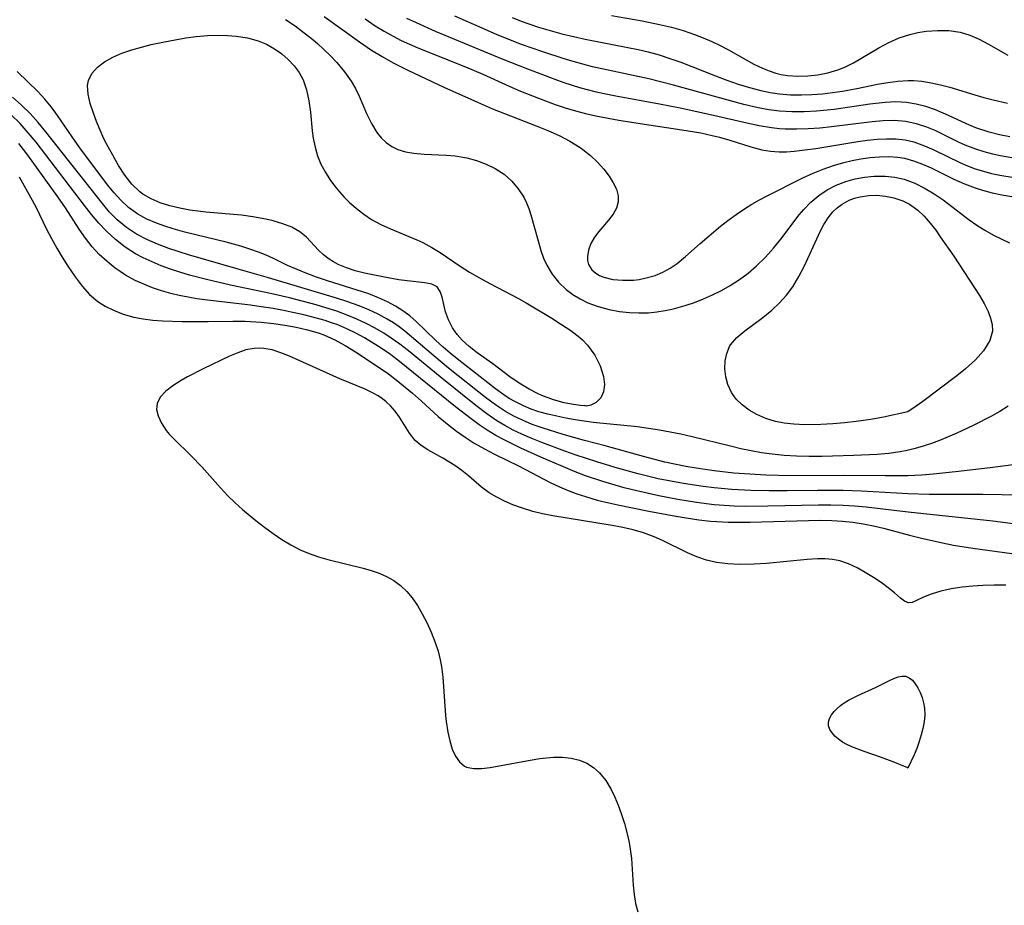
# Model space of a CAD drawing. Header units: inches. Extents: x 1073367 to 1082519, y 1569854 to 1574957.
# Tile 429 of 565: x 1078431 to 1078583, y 1573565 to 1573702. Entities that reach past the tile are written whole.
import ezdxf

# ---------------------------------------------------------------- set-up
doc = ezdxf.new("R2010")
doc.units = ezdxf.units.IN
doc.header["$MEASUREMENT"] = 0
doc.layers.add('CGG_CurvaNivelLidar_v1', color=7, linetype='Continuous', lineweight=30, true_color=0x008008)

msp = doc.modelspace()

# ---------------------------------------------------------------- linework, layer by layer
at = {"layer": 'CGG_CurvaNivelLidar_v1'}
for points in [[(1078478.1493, 1573702.6475, 69.5), (1078483.649, 1573698.7093, 69.5), (1078485.5038, 1573697.4625, 69.5), (1078487.1434, 1573696.4422, 69.5), (1078488.8193, 1573695.4915, 69.5), (1078491.1236, 1573694.3383, 69.5), (1078496.6785, 1573691.7281, 69.5), (1078501.8964, 1573689.374, 69.5), (1078504.2302, 1573688.3856, 69.5), (1078510.9589, 1573685.7443, 69.5), (1078512.7644, 1573685.0007, 69.5), (1078514.5228, 1573684.2154, 69.5), (1078516.2055, 1573683.3571, 69.5), (1078517.7754, 1573682.3888, 69.5), (1078518.1974, 1573682.0863, 69.5), (1078519.3822, 1573681.1291, 69.5), (1078520.4641, 1573680.1041, 69.5), (1078521.4343, 1573679.0339, 69.5), (1078522.2755, 1573677.9384, 69.5), (1078522.9119, 1573676.9249, 69.5), (1078523.3864, 1573675.9169, 69.5), (1078523.6594, 1573674.9256, 69.5), (1078523.6817, 1573673.9631, 69.5), (1078523.3995, 1573672.9936, 69.5), (1078522.8719, 1573672.0569, 69.5), (1078522.1845, 1573671.1413, 69.5), (1078520.6816, 1573669.3807, 69.5), (1078520.011, 1573668.4951, 69.5), (1078519.4496, 1573667.5231, 69.5), (1078519.0645, 1573666.5236, 69.5), (1078518.8939, 1573665.535, 69.5), (1078518.9215, 1573664.9015, 69.5), (1078519.0741, 1573664.3065, 69.5), (1078519.5918, 1573663.4653, 69.5), (1078520.2138, 1573662.9227, 69.5), (1078520.7938, 1573662.5893, 69.5), (1078521.449, 1573662.3225, 69.5), (1078522.849, 1573661.9843, 69.5), (1078524.3942, 1573661.8417, 69.5), (1078526.0202, 1573661.882, 69.5), (1078526.9141, 1573661.9815, 69.5), (1078527.8076, 1573662.1423, 69.5), (1078529.3777, 1573662.5946, 69.5), (1078530.5749, 1573663.0935, 69.5), (1078531.7203, 1573663.7077, 69.5), (1078532.7981, 1573664.4321, 69.5), (1078534.0863, 1573665.5109, 69.5), (1078536.3418, 1573667.5503, 69.5), (1078539.5226, 1573670.2055, 69.5), (1078540.6449, 1573671.0924, 69.5), (1078541.9077, 1573672.0193, 69.5), (1078543.2104, 1573672.8954, 69.5), (1078544.3545, 1573673.6012, 69.5), (1078545.5196, 1573674.2673, 69.5), (1078546.7006, 1573674.8955, 69.5), (1078552.246, 1573677.6793, 69.5), (1078553.8475, 1573678.4094, 69.5), (1078555.4028, 1573679.0345, 69.5), (1078556.9805, 1573679.5844, 69.5), (1078558.5758, 1573680.0493, 69.5), (1078559.8835, 1573680.3577, 69.5), (1078561.1941, 1573680.608, 69.5), (1078562.6554, 1573680.8223, 69.5), (1078564.1077, 1573680.9555, 69.5), (1078565.5457, 1573680.9874, 69.5), (1078566.9633, 1573680.892, 69.5), (1078568.003, 1573680.7201, 69.5), (1078569.3941, 1573680.3378, 69.5), (1078570.7612, 1573679.8222, 69.5), (1078572.1158, 1573679.2175, 69.5), (1078575.6357, 1573677.5079, 69.5), (1078577.2492, 1573676.7804, 69.5), (1078578.9019, 1573676.1413, 69.5), (1078580.0434, 1573675.7811, 69.5), (1078581.5413, 1573675.3944, 69.5), (1078583.0658, 1573675.0777, 69.5), (1078584.6107, 1573674.816, 69.5)], [(1078490.9142, 1573702.4101, 70.5), (1078492.3793, 1573701.7038, 70.5), (1078495.361, 1573700.3835, 70.5), (1078505.8048, 1573696.0542, 70.5), (1078509.6097, 1573694.5366, 70.5), (1078513.8512, 1573692.9368, 70.5), (1078515.2694, 1573692.4399, 70.5), (1078517.662, 1573691.6862, 70.5), (1078520.0526, 1573691.0674, 70.5), (1078521.482, 1573690.7528, 70.5), (1078523.3076, 1573690.3898, 70.5), (1078530.0524, 1573689.1509, 70.5), (1078533.2376, 1573688.5164, 70.5), (1078538.4028, 1573687.398, 70.5), (1078543.5559, 1573686.1737, 70.5), (1078545.4628, 1573685.7825, 70.5), (1078547.3749, 1573685.4757, 70.5), (1078548.627, 1573685.3401, 70.5), (1078549.4855, 1573685.2837, 70.5), (1078551.2764, 1573685.2512, 70.5), (1078553.0717, 1573685.3106, 70.5), (1078554.8676, 1573685.439, 70.5), (1078556.66, 1573685.618, 70.5), (1078562.9681, 1573686.4111, 70.5), (1078564.6609, 1573686.5517, 70.5), (1078566.4455, 1573686.5908, 70.5), (1078568.1953, 1573686.4538, 70.5), (1078569.7971, 1573686.1179, 70.5), (1078571.3603, 1573685.6038, 70.5), (1078572.6808, 1573685.0461, 70.5), (1078576.304, 1573683.2821, 70.5), (1078577.3299, 1573682.8126, 70.5), (1078578.989, 1573682.1529, 70.5), (1078580.2663, 1573681.7463, 70.5), (1078581.5724, 1573681.4069, 70.5), (1078582.858, 1573681.1311, 70.5), (1078585.4785, 1573680.6986, 70.5)], [(1078584.2587, 1573684.0332, 71), (1078582.6651, 1573684.3596, 71), (1078581.1007, 1573684.7562, 71), (1078579.0288, 1573685.435, 71), (1078577.5959, 1573686.029, 71), (1078574.7971, 1573687.3315, 71), (1078572.7722, 1573688.1965, 71), (1078571.2999, 1573688.7069, 71), (1078569.8039, 1573689.1013, 71), (1078568.2844, 1573689.3487, 71), (1078566.6486, 1573689.4261, 71), (1078564.9906, 1573689.3515, 71), (1078562.633, 1573689.0825, 71), (1078557.0831, 1573688.2855, 71), (1078554.3781, 1573688.0158, 71), (1078552.434, 1573687.9068, 71), (1078550.5296, 1573687.8937, 71), (1078548.6337, 1573688.0025, 71), (1078546.9882, 1573688.2155, 71), (1078545.3508, 1573688.5197, 71), (1078543.1164, 1573689.0403, 71), (1078532.2237, 1573692.0228, 71), (1078528.4026, 1573693.001, 71), (1078519.7093, 1573694.8792, 71), (1078516.6751, 1573695.6729, 71), (1078515.1644, 1573696.1281, 71), (1078512.1622, 1573697.1111, 71), (1078508.541, 1573698.3919, 71), (1078504.8412, 1573699.8634, 71), (1078501.3093, 1573701.3933, 71), (1078498.4026, 1573702.7023, 71)], [(1078507.2817, 1573702.4895, 71.5), (1078508.6692, 1573701.9313, 71.5), (1078510.0033, 1573701.4479, 71.5), (1078511.3535, 1573701.0045, 71.5), (1078513.1502, 1573700.4728, 71.5), (1078514.9623, 1573699.9845, 71.5), (1078516.7531, 1573699.5366, 71.5), (1078518.5538, 1573699.1276, 71.5), (1078525.1764, 1573697.8709, 71.5), (1078526.7514, 1573697.5448, 71.5), (1078528.3151, 1573697.1763, 71.5), (1078530.0047, 1573696.7097, 71.5), (1078531.6746, 1573696.1757, 71.5), (1078533.3422, 1573695.5735, 71.5), (1078538.7218, 1573693.4503, 71.5), (1078540.4638, 1573692.8018, 71.5), (1078542.2154, 1573692.1977, 71.5), (1078543.9773, 1573691.6528, 71.5), (1078545.7511, 1573691.1873, 71.5), (1078547.1924, 1573690.8867, 71.5), (1078548.6435, 1573690.67, 71.5), (1078550.3361, 1573690.5383, 71.5), (1078552.0382, 1573690.5157, 71.5), (1078553.6561, 1573690.5753, 71.5), (1078555.2739, 1573690.7019, 71.5), (1078556.832, 1573690.8804, 71.5), (1078558.382, 1573691.1091, 71.5), (1078560.5901, 1573691.5117, 71.5), (1078563.8027, 1573692.1579, 71.5), (1078565.3826, 1573692.442, 71.5), (1078566.9421, 1573692.6586, 71.5), (1078568.5212, 1573692.7629, 71.5), (1078569.3765, 1573692.7442, 71.5), (1078570.6469, 1573692.6219, 71.5), (1078572.089, 1573692.3871, 71.5), (1078573.5372, 1573692.0745, 71.5), (1078574.9872, 1573691.6999, 71.5), (1078578.843, 1573690.5224, 71.5), (1078580.2639, 1573690.1197, 71.5), (1078581.7066, 1573689.7542, 71.5), (1078583.9178, 1573689.2645, 71.5)], [(1078522.6365, 1573702.8, 72), (1078527.3863, 1573701.9834, 72), (1078530.0713, 1573701.4309, 72), (1078531.9013, 1573700.9847, 72), (1078533.7105, 1573700.4761, 72), (1078535.4888, 1573699.8886, 72), (1078536.8398, 1573699.3685, 72), (1078538.1639, 1573698.7952, 72), (1078539.4724, 1573698.1685, 72), (1078540.7515, 1573697.5034, 72), (1078544.6418, 1573695.2994, 72), (1078545.9782, 1573694.6381, 72), (1078547.0168, 1573694.2226, 72), (1078548.0799, 1573693.8901, 72), (1078548.9108, 1573693.6957, 72), (1078549.8863, 1573693.5394, 72), (1078551.4451, 1573693.4294, 72), (1078553.0158, 1573693.4682, 72), (1078554.5838, 1573693.6443, 72), (1078556.1344, 1573693.9553, 72), (1078557.6519, 1573694.4075, 72), (1078558.7321, 1573694.8356, 72), (1078560.0724, 1573695.4963, 72), (1078563.9876, 1573697.7876, 72), (1078565.56, 1573698.6188, 72), (1078567.1705, 1573699.3325, 72), (1078568.8175, 1573699.8854, 72), (1078570.0641, 1573700.1693, 72), (1078571.3228, 1573700.3618, 72), (1078573.0952, 1573700.5067, 72), (1078574.8559, 1573700.4794, 72), (1078576.5837, 1573700.2268, 72), (1078578.0851, 1573699.7733, 72), (1078579.554, 1573699.1415, 72), (1078580.9993, 1573698.3899, 72), (1078583.9827, 1573696.6672, 72)], [(1078472.1793, 1573702.1625, 69), (1078473.6533, 1573701.1881, 69), (1078475.0825, 1573700.1466, 69), (1078476.1342, 1573699.3166, 69), (1078477.1545, 1573698.4555, 69), (1078478.139, 1573697.5647, 69), (1078479.1713, 1573696.555, 69), (1078480.1493, 1573695.5143, 69), (1078481.3284, 1573694.1095, 69), (1078482.3579, 1573692.6324, 69), (1078482.9997, 1573691.4863, 69), (1078483.5671, 1573690.3077, 69), (1078484.7401, 1573687.6548, 69), (1078485.4847, 1573686.117, 69), (1078486.3418, 1573684.7118, 69), (1078487.0038, 1573683.8943, 69), (1078487.7508, 1573683.1796, 69), (1078488.6166, 1573682.5618, 69), (1078489.5661, 1573682.0849, 69), (1078490.7559, 1573681.7154, 69), (1078492.0249, 1573681.4979, 69), (1078493.6471, 1573681.3651, 69), (1078497.0329, 1573681.2171, 69), (1078498.4503, 1573681.0825, 69), (1078500.2292, 1573680.7675, 69), (1078501.7589, 1573680.361, 69), (1078503.2359, 1573679.8281, 69), (1078504.6338, 1573679.1527, 69), (1078505.9982, 1573678.2612, 69), (1078507.2145, 1573677.1921, 69), (1078508.213, 1573676.0126, 69), (1078509.0488, 1573674.701, 69), (1078509.4764, 1573673.8474, 69), (1078509.8435, 1573672.96, 69), (1078510.1736, 1573671.9856, 69), (1078511.2706, 1573667.9515, 69), (1078511.7098, 1573666.4528, 69), (1078512.1154, 1573665.2853, 69), (1078512.6052, 1573664.1682, 69), (1078513.4312, 1573662.7897, 69), (1078514.4427, 1573661.535, 69), (1078515.6163, 1573660.4157, 69), (1078516.6533, 1573659.6341, 69), (1078517.77, 1573658.9507, 69), (1078518.9559, 1573658.3693, 69), (1078520.5857, 1573657.7695, 69), (1078522.2888, 1573657.3205, 69), (1078523.8478, 1573657.0303, 69), (1078525.4331, 1573656.8462, 69), (1078526.8866, 1573656.7809, 69), (1078528.3458, 1573656.8217, 69), (1078529.6385, 1573656.9524, 69), (1078530.9278, 1573657.1619, 69), (1078532.2113, 1573657.4386, 69), (1078534.0169, 1573657.9322, 69), (1078535.4546, 1573658.4121, 69), (1078536.871, 1573658.9586, 69), (1078538.2616, 1573659.5682, 69), (1078539.6513, 1573660.2578, 69), (1078540.9996, 1573661.0199, 69), (1078542.418, 1573661.9446, 69), (1078543.773, 1573662.9576, 69), (1078545.0597, 1573664.0535, 69), (1078546.4595, 1573665.4199, 69), (1078547.7213, 1573666.814, 69), (1078548.8412, 1573668.2067, 69), (1078551.6627, 1573671.9426, 69), (1078552.392, 1573672.8047, 69), (1078553.5041, 1573673.9353, 69), (1078554.7083, 1573674.9481, 69), (1078555.9994, 1573675.8265, 69), (1078557.4084, 1573676.5685, 69), (1078558.8881, 1573677.1468, 69), (1078560.328, 1573677.5402, 69), (1078561.7988, 1573677.7992, 69), (1078563.2846, 1573677.9316, 69), (1078564.9992, 1573677.927, 69), (1078566.468, 1573677.7738, 69), (1078567.9062, 1573677.4584, 69), (1078569.5537, 1573676.8553, 69), (1078571.1507, 1573676.0559, 69), (1078572.5677, 1573675.2082, 69), (1078573.9513, 1573674.2748, 69), (1078575.2987, 1573673.2756, 69), (1078577.9781, 1573671.1871, 69), (1078579.1484, 1573670.3634, 69), (1078580.4202, 1573669.5712, 69), (1078581.7354, 1573668.84, 69), (1078584.2396, 1573667.6111, 69)], [(1078484.492, 1573702.2704, 70), (1078486.0723, 1573701.2151, 70), (1078487.4394, 1573700.3707, 70), (1078488.8387, 1573699.5841, 70), (1078490.0949, 1573698.9479, 70), (1078492.6715, 1573697.7976, 70), (1078500.0554, 1573694.8548, 70), (1078502.7024, 1573693.7176, 70), (1078506.795, 1573691.8684, 70), (1078508.5518, 1573691.112, 70), (1078511.3116, 1573689.9982, 70), (1078513.9042, 1573689.0445, 70), (1078515.465, 1573688.5274, 70), (1078517.0394, 1573688.0553, 70), (1078518.6278, 1573687.6337, 70), (1078520.2334, 1573687.2663, 70), (1078523.7639, 1573686.6048, 70), (1078527.0859, 1573686.0824, 70), (1078533.5309, 1573685.1345, 70), (1078536.4681, 1573684.6296, 70), (1078538.2317, 1573684.2446, 70), (1078539.3495, 1573683.9604, 70), (1078540.9281, 1573683.5127, 70), (1078544.1934, 1573682.4794, 70), (1078545.9106, 1573682.0185, 70), (1078547.2465, 1573681.795, 70), (1078548.5988, 1573681.7032, 70), (1078549.7332, 1573681.7275, 70), (1078550.8792, 1573681.8165, 70), (1078552.5443, 1573682.0045, 70), (1078554.235, 1573682.2403, 70), (1078560.7362, 1573683.3016, 70), (1078562.2373, 1573683.5085, 70), (1078563.7275, 1573683.6616, 70), (1078565.2019, 1573683.7383, 70), (1078566.6549, 1573683.7115, 70), (1078568.0893, 1573683.5468, 70), (1078569.403, 1573683.2387, 70), (1078571.063, 1573682.6483, 70), (1078572.5051, 1573682.0093, 70), (1078576.5531, 1573680.0566, 70), (1078577.7328, 1573679.5491, 70), (1078578.9374, 1573679.0958, 70), (1078580.1804, 1573678.7077, 70), (1078581.4488, 1573678.3819, 70), (1078582.7379, 1573678.1073, 70), (1078584.6184, 1573677.7841, 70)], [(1078584.012, 1573642.3512, 69), (1078582.7325, 1573641.5612, 69), (1078581.4247, 1573640.8148, 69), (1078578.7033, 1573639.4132, 69), (1078575.9923, 1573638.1361, 69), (1078573.3866, 1573637.0482, 69), (1078572.1419, 1573636.591, 69), (1078570.8873, 1573636.1753, 69), (1078569.6523, 1573635.8156, 69), (1078568.4058, 1573635.5111, 69), (1078567.3295, 1573635.3014, 69), (1078565.5566, 1573635.053, 69), (1078563.7673, 1573634.8913, 69), (1078560.158, 1573634.7103, 69), (1078555.1976, 1573634.5759, 69), (1078553.2411, 1573634.5692, 69), (1078551.2889, 1573634.6112, 69), (1078549.3438, 1573634.7241, 69), (1078547.4796, 1573634.923, 69), (1078545.8566, 1573635.1637, 69), (1078544.2394, 1573635.454, 69), (1078542.6287, 1573635.7869, 69), (1078541.0253, 1573636.1582, 69), (1078535.1066, 1573637.6364, 69), (1078533.3809, 1573638.0213, 69), (1078530.0759, 1573638.6538, 69), (1078526.6601, 1573639.1561, 69), (1078519.8058, 1573639.8547, 69), (1078517.0253, 1573640.2589, 69), (1078515.5729, 1573640.5191, 69), (1078514.161, 1573640.8025, 69), (1078512.7677, 1573641.1255, 69), (1078511.3999, 1573641.5049, 69), (1078510.1846, 1573641.9141, 69), (1078509.0031, 1573642.3949, 69), (1078507.6515, 1573643.0709, 69), (1078506.8117, 1573643.567, 69), (1078505.9954, 1573644.1034, 69), (1078504.7001, 1573645.0478, 69), (1078498.7572, 1573649.6781, 69), (1078497.651, 1573650.5842, 69), (1078496.5712, 1573651.5178, 69), (1078495.4007, 1573652.5894, 69), (1078492.3891, 1573655.4808, 69), (1078491.4113, 1573656.3197, 69), (1078490.3297, 1573657.1164, 69), (1078489.1871, 1573657.8359, 69), (1078487.9923, 1573658.4835, 69), (1078486.5627, 1573659.1446, 69), (1078485.0861, 1573659.7248, 69), (1078483.268, 1573660.333, 69), (1078478.7019, 1573661.7345, 69), (1078477.0035, 1573662.3062, 69), (1078475.4752, 1573662.8736, 69), (1078473.9755, 1573663.4866, 69), (1078472.5107, 1573664.1456, 69), (1078470.305, 1573665.2114, 69), (1078469.1673, 1573665.7197, 69), (1078468.0034, 1573666.1889, 69), (1078466.6404, 1573666.6744, 69), (1078465.2512, 1573667.1131, 69), (1078462.9957, 1573667.7421, 69), (1078456.6093, 1573669.3065, 69), (1078454.8042, 1573669.8062, 69), (1078453.5051, 1573670.2084, 69), (1078452.2378, 1573670.6571, 69), (1078450.745, 1573671.2957, 69), (1078449.3374, 1573672.0631, 69), (1078447.8853, 1573673.1124, 69), (1078446.6951, 1573674.2208, 69), (1078445.6434, 1573675.3873, 69), (1078444.6447, 1573676.6263, 69), (1078440.3708, 1573682.3329, 69), (1078439.1599, 1573684.0308, 69), (1078436.8949, 1573687.3349, 69), (1078435.9446, 1573688.635, 69), (1078434.9418, 1573689.8665, 69), (1078433.8925, 1573690.9883, 69), (1078430.6456, 1573694.1221, 69)], [(1078584.8021, 1573633.273, 69.5), (1078581.2248, 1573632.8034, 69.5), (1078575.8691, 1573632.1899, 69.5), (1078572.4094, 1573631.8365, 69.5), (1078570.6773, 1573631.7052, 69.5), (1078568.4968, 1573631.6082, 69.5), (1078564.9694, 1573631.577, 69.5), (1078558.4886, 1573631.6289, 69.5), (1078550.3646, 1573631.604, 69.5), (1078546.5099, 1573631.6791, 69.5), (1078543.1995, 1573631.8717, 69.5), (1078541.548, 1573632.0105, 69.5), (1078538.5181, 1573632.3422, 69.5), (1078535.7472, 1573632.7539, 69.5), (1078534.1226, 1573633.0416, 69.5), (1078530.8954, 1573633.7185, 69.5), (1078527.5877, 1573634.5584, 69.5), (1078521.665, 1573636.2356, 69.5), (1078518.4388, 1573637.0772, 69.5), (1078515.1625, 1573637.979, 69.5), (1078511.923, 1573638.9895, 69.5), (1078510.3694, 1573639.5501, 69.5), (1078508.8523, 1573640.1805, 69.5), (1078507.531, 1573640.823, 69.5), (1078506.2528, 1573641.5422, 69.5), (1078504.6704, 1573642.5792, 69.5), (1078503.1466, 1573643.7077, 69.5), (1078497.41, 1573648.2499, 69.5), (1078495.1445, 1573650.1264, 69.5), (1078490.6326, 1573653.9896, 69.5), (1078489.7897, 1573654.6382, 69.5), (1078488.8765, 1573655.2668, 69.5), (1078487.9277, 1573655.8478, 69.5), (1078486.524, 1573656.5999, 69.5), (1078485.0689, 1573657.277, 69.5), (1078483.5726, 1573657.8909, 69.5), (1078481.6633, 1573658.5792, 69.5), (1078480.0938, 1573659.0886, 69.5), (1078469.5257, 1573662.2244, 69.5), (1078464.8379, 1573663.5428, 69.5), (1078457.1587, 1573665.7635, 69.5), (1078454.1163, 1573666.7501, 69.5), (1078452.3712, 1573667.4059, 69.5), (1078450.7073, 1573668.1281, 69.5), (1078449.1206, 1573668.9644, 69.5), (1078447.5729, 1573669.9985, 69.5), (1078446.1435, 1573671.193, 69.5), (1078444.9545, 1573672.3985, 69.5), (1078443.8388, 1573673.693, 69.5), (1078435.0891, 1573684.8295, 69.5), (1078433.8969, 1573686.2575, 69.5), (1078432.6503, 1573687.6302, 69.5), (1078431.3297, 1573688.9365, 69.5), (1078429.9578, 1573690.19, 69.5)], [(1078591.7474, 1573628.508, 70), (1078580.0972, 1573628.6771, 70), (1078571.7751, 1573628.7103, 70), (1078568.5203, 1573628.7976, 70), (1078561.3468, 1573629.1972, 70), (1078558.4777, 1573629.3088, 70), (1078554.4895, 1573629.3273, 70), (1078549.8371, 1573629.2685, 70), (1078547.0514, 1573629.2654, 70), (1078544.1936, 1573629.3286, 70), (1078541.2706, 1573629.4771, 70), (1078538.5182, 1573629.7119, 70), (1078536.817, 1573629.9194, 70), (1078533.8004, 1573630.3832, 70), (1078529.8356, 1573631.1445, 70), (1078526.7356, 1573631.8712, 70), (1078523.2036, 1573632.8615, 70), (1078520.3707, 1573633.7459, 70), (1078517.1646, 1573634.7975, 70), (1078515.3861, 1573635.4179, 70), (1078511.8681, 1573636.7291, 70), (1078510.2889, 1573637.3583, 70), (1078508.7348, 1573638.0318, 70), (1078507.42, 1573638.669, 70), (1078506.136, 1573639.3621, 70), (1078504.8868, 1573640.1141, 70), (1078503.33, 1573641.172, 70), (1078501.819, 1573642.3029, 70), (1078500.3355, 1573643.4772, 70), (1078496.0994, 1573646.8895, 70), (1078491.1968, 1573650.9121, 70), (1078489.8888, 1573651.9343, 70), (1078488.5507, 1573652.9036, 70), (1078487.4014, 1573653.6533, 70), (1078486.0419, 1573654.4473, 70), (1078484.6436, 1573655.1783, 70), (1078483.2111, 1573655.8487, 70), (1078481.747, 1573656.4572, 70), (1078480.1034, 1573657.0544, 70), (1078478.4321, 1573657.5915, 70), (1078476.9076, 1573658.0379, 70), (1078472.7839, 1573659.1255, 70), (1078469.8802, 1573659.8157, 70), (1078463.6911, 1573661.1082, 70), (1078459.9354, 1573661.9587, 70), (1078457.3341, 1573662.629, 70), (1078455.8493, 1573663.0764, 70), (1078454.3848, 1573663.5678, 70), (1078452.943, 1573664.1001, 70), (1078451.5297, 1573664.6799, 70), (1078450.1532, 1573665.3184, 70), (1078448.9686, 1573665.9489, 70), (1078447.3667, 1573666.9693, 70), (1078445.8616, 1573668.1273, 70), (1078444.4592, 1573669.4132, 70), (1078443.2841, 1573670.6794, 70), (1078442.1733, 1573672.0181, 70), (1078441.0997, 1573673.4018, 70), (1078433.587, 1573683.1866, 70), (1078432.3756, 1573684.6696, 70), (1078431.0979, 1573686.0874, 70), (1078429.7335, 1573687.427, 70)], [(1078591.8049, 1573623.2428, 70.5), (1078581.6336, 1573624.5738, 70.5), (1078568.5336, 1573625.9665, 70.5), (1078562.0504, 1573626.7281, 70.5), (1078560.2595, 1573626.8863, 70.5), (1078558.4648, 1573626.9923, 70.5), (1078556.5695, 1573627.0415, 70.5), (1078554.6713, 1573627.04, 70.5), (1078546.8089, 1573626.8703, 70.5), (1078543.3778, 1573626.8663, 70.5), (1078541.6204, 1573626.907, 70.5), (1078540.0698, 1573626.9828, 70.5), (1078538.523, 1573627.1036, 70.5), (1078535.779, 1573627.4372, 70.5), (1078532.9165, 1573627.9087, 70.5), (1078529.9537, 1573628.4835, 70.5), (1078526.541, 1573629.241, 70.5), (1078524.6168, 1573629.7268, 70.5), (1078521.3109, 1573630.6918, 70.5), (1078518.6131, 1573631.5953, 70.5), (1078517.0258, 1573632.1952, 70.5), (1078511.71, 1573634.4607, 70.5), (1078508.6005, 1573635.8469, 70.5), (1078505.9972, 1573637.147, 70.5), (1078504.7283, 1573637.8506, 70.5), (1078503.4035, 1573638.6505, 70.5), (1078502.1401, 1573639.4984, 70.5), (1078500.9086, 1573640.3966, 70.5), (1078498.5043, 1573642.2827, 70.5), (1078490.932, 1573648.3986, 70.5), (1078489.578, 1573649.4656, 70.5), (1078488.2007, 1573650.4909, 70.5), (1078486.5763, 1573651.5993, 70.5), (1078484.4109, 1573652.9451, 70.5), (1078483.063, 1573653.6734, 70.5), (1078481.6778, 1573654.3335, 70.5), (1078480.258, 1573654.9237, 70.5), (1078479.3045, 1573655.2729, 70.5), (1078478.3385, 1573655.5933, 70.5), (1078476.7854, 1573656.05, 70.5), (1078475.2108, 1573656.452, 70.5), (1078472.1053, 1573657.1126, 70.5), (1078470.2612, 1573657.4526, 70.5), (1078468.4067, 1573657.7526, 70.5), (1078466.7771, 1573657.9749, 70.5), (1078460.0949, 1573658.762, 70.5), (1078458.4802, 1573658.9939, 70.5), (1078457.1084, 1573659.2257, 70.5), (1078455.751, 1573659.4963, 70.5), (1078454.4121, 1573659.8146, 70.5), (1078452.9982, 1573660.2186, 70.5), (1078451.6132, 1573660.6826, 70.5), (1078450.2342, 1573661.2157, 70.5), (1078448.8994, 1573661.8226, 70.5), (1078447.4071, 1573662.6508, 70.5), (1078446.6084, 1573663.174, 70.5), (1078445.8342, 1573663.7322, 70.5), (1078444.5659, 1573664.7454, 70.5), (1078443.3676, 1573665.8405, 70.5), (1078442.2583, 1573667.0266, 70.5), (1078441.226, 1573668.3433, 70.5), (1078440.2682, 1573669.7344, 70.5), (1078438.1177, 1573673.0718, 70.5), (1078436.9637, 1573674.7572, 70.5), (1078432.993, 1573680.2475, 70.5), (1078431.9727, 1573681.6291, 70.5), (1078430.916, 1573682.9752, 70.5)], [(1078430.9796, 1573677.8571, 71), (1078432.9802, 1573674.2415, 71), (1078433.5838, 1573673.0828, 71), (1078435.1974, 1573669.7596, 71), (1078435.9629, 1573668.2818, 71), (1078436.7703, 1573666.828, 71), (1078437.6141, 1573665.4033, 71), (1078438.4907, 1573664.0154, 71), (1078439.6244, 1573662.3613, 71), (1078440.7033, 1573660.9462, 71), (1078441.8614, 1573659.6558, 71), (1078443.1427, 1573658.5467, 71), (1078444.2958, 1573657.8154, 71), (1078445.5375, 1573657.2071, 71), (1078447.0826, 1573656.611, 71), (1078448.7029, 1573656.145, 71), (1078450.1621, 1573655.8565, 71), (1078451.6345, 1573655.6743, 71), (1078453.1351, 1573655.5684, 71), (1078456.1934, 1573655.4872, 71), (1078460.2318, 1573655.4797, 71), (1078464.0278, 1573655.5306, 71), (1078465.9215, 1573655.5121, 71), (1078468.4249, 1573655.3742, 71), (1078470.317, 1573655.1713, 71), (1078472.0887, 1573654.915, 71), (1078473.8395, 1573654.5928, 71), (1078475.5611, 1573654.1917, 71), (1078477.2429, 1573653.6924, 71), (1078478.099, 1573653.3851, 71), (1078479.8173, 1573652.6335, 71), (1078481.4357, 1573651.7519, 71), (1078483.0087, 1573650.7785, 71), (1078485.763, 1573648.9815, 71), (1078488.1282, 1573647.3608, 71), (1078489.3148, 1573646.4606, 71), (1078491.8594, 1573644.3598, 71), (1078493.2064, 1573643.1623, 71), (1078495.7856, 1573640.7831, 71), (1078497.1987, 1573639.6149, 71), (1078498.6668, 1573638.5058, 71), (1078500.0117, 1573637.5576, 71), (1078501.3962, 1573636.6657, 71), (1078502.9537, 1573635.778, 71), (1078504.5516, 1573634.9504, 71), (1078508.3675, 1573633.0595, 71), (1078513.1161, 1573630.5721, 71), (1078514.5784, 1573629.8783, 71), (1078515.9019, 1573629.3222, 71), (1078517.2501, 1573628.8193, 71), (1078518.6191, 1573628.3641, 71), (1078520.4063, 1573627.8423, 71), (1078522.2166, 1573627.3846, 71), (1078523.5935, 1573627.077, 71), (1078528.4359, 1573626.1141, 71), (1078532.5898, 1573625.3493, 71), (1078536.1738, 1573624.7909, 71), (1078537.972, 1573624.5875, 71), (1078538.9597, 1573624.5077, 71), (1078540.6633, 1573624.4252, 71), (1078544.0816, 1573624.4095, 71), (1078553.135, 1573624.6946, 71), (1078554.9271, 1573624.7133, 71), (1078556.7119, 1573624.6803, 71), (1078558.4075, 1573624.5803, 71), (1078560.0063, 1573624.4087, 71), (1078561.5928, 1573624.1634, 71), (1078563.1656, 1573623.8553, 71), (1078564.7238, 1573623.4949, 71), (1078568.7528, 1573622.3907, 71), (1078570.4013, 1573621.9736, 71), (1078573.8352, 1573621.2074, 71), (1078575.5733, 1573620.8785, 71), (1078578.5278, 1573620.4134, 71), (1078584.5999, 1573619.5882, 71)], [(1078583.6531, 1573614.6543, 71.5), (1078581.8629, 1573614.6577, 71.5), (1078580.1021, 1573614.6212, 71.5), (1078578.5773, 1573614.5407, 71.5), (1078576.9195, 1573614.3749, 71.5), (1078575.1874, 1573614.0914, 71.5), (1078573.5761, 1573613.7202, 71.5), (1078572.1268, 1573613.2832, 71.5), (1078570.8942, 1573612.7994, 71.5), (1078569.833, 1573612.2765, 71.5), (1078569.1757, 1573612.0081, 71.5), (1078568.5756, 1573611.9547, 71.5), (1078567.9786, 1573612.1996, 71.5), (1078567.3517, 1573612.6822, 71.5), (1078566.4297, 1573613.4999, 71.5), (1078565.4687, 1573614.2702, 71.5), (1078564.3684, 1573615.0644, 71.5), (1078563.169, 1573615.8624, 71.5), (1078561.9043, 1573616.6455, 71.5), (1078560.6386, 1573617.3637, 71.5), (1078559.3264, 1573617.9856, 71.5), (1078557.9517, 1573618.442, 71.5), (1078556.8375, 1573618.6441, 71.5), (1078555.683, 1573618.7308, 71.5), (1078554.4961, 1573618.7281, 71.5), (1078552.9338, 1573618.6335, 71.5), (1078546.6204, 1573618.0195, 71.5), (1078544.7097, 1573617.8959, 71.5), (1078542.4424, 1573617.8609, 71.5), (1078540.6566, 1573617.9516, 71.5), (1078538.9028, 1573618.1887, 71.5), (1078537.3554, 1573618.5581, 71.5), (1078535.8451, 1573619.058, 71.5), (1078534.3735, 1573619.665, 71.5), (1078530.5296, 1573621.5649, 71.5), (1078529.2222, 1573622.1532, 71.5), (1078527.5756, 1573622.7571, 71.5), (1078525.9976, 1573623.2114, 71.5), (1078524.3837, 1573623.5876, 71.5), (1078522.7444, 1573623.9087, 71.5), (1078513.5293, 1573625.3992, 71.5), (1078511.9772, 1573625.6953, 71.5), (1078510.4638, 1573626.0599, 71.5), (1078508.7189, 1573626.611, 71.5), (1078507.3757, 1573627.1184, 71.5), (1078506.087, 1573627.6756, 71.5), (1078504.8672, 1573628.2822, 71.5), (1078503.7228, 1573628.9598, 71.5), (1078502.5382, 1573629.8527, 71.5), (1078500.5186, 1573631.5613, 71.5), (1078499.4726, 1573632.3958, 71.5), (1078498.3876, 1573633.1669, 71.5), (1078496.5084, 1573634.3364, 71.5), (1078494.2198, 1573635.6194, 71.5), (1078493.1817, 1573636.2956, 71.5), (1078492.2733, 1573637.0705, 71.5), (1078491.3929, 1573638.1707, 71.5), (1078489.8339, 1573640.6776, 71.5), (1078489.1769, 1573641.5788, 71.5), (1078488.4239, 1573642.4302, 71.5), (1078487.7747, 1573643.0329, 71.5), (1078487.195, 1573643.4926, 71.5), (1078486.4975, 1573643.966, 71.5), (1078485.7583, 1573644.3949, 71.5), (1078484.5301, 1573644.991, 71.5), (1078480.5879, 1573646.591, 71.5), (1078472.7781, 1573650.0837, 71.5), (1078471.4537, 1573650.6273, 71.5), (1078470.1374, 1573651.0569, 71.5), (1078468.8173, 1573651.3078, 71.5), (1078468.1036, 1573651.3451, 71.5), (1078467.3434, 1573651.3033, 71.5), (1078466.0623, 1573651.0546, 71.5), (1078464.7837, 1573650.6326, 71.5), (1078463.4995, 1573650.0935, 71.5), (1078459.4342, 1573648.1322, 71.5), (1078457.023, 1573646.8773, 71.5), (1078456.0208, 1573646.312, 71.5), (1078454.7401, 1573645.5091, 71.5), (1078453.6413, 1573644.6699, 71.5), (1078452.8001, 1573643.7752, 71.5), (1078452.3118, 1573642.8009, 71.5), (1078452.2403, 1573641.8564, 71.5), (1078452.4648, 1573640.8549, 71.5), (1078452.9775, 1573639.7349, 71.5), (1078453.7259, 1573638.6166, 71.5), (1078454.2477, 1573637.9889, 71.5), (1078454.8228, 1573637.3664, 71.5), (1078457.5901, 1573634.6563, 71.5), (1078459.2272, 1573632.9823, 71.5), (1078462.126, 1573629.7519, 71.5), (1078463.2779, 1573628.5142, 71.5), (1078464.3835, 1573627.4269, 71.5), (1078465.5352, 1573626.3812, 71.5), (1078467.5719, 1573624.6812, 71.5), (1078468.9302, 1573623.632, 71.5), (1078470.2663, 1573622.6607, 71.5), (1078471.63, 1573621.744, 71.5), (1078473.0288, 1573620.9008, 71.5), (1078474.4725, 1573620.1546, 71.5), (1078475.8656, 1573619.5634, 71.5), (1078477.2953, 1573619.0616, 71.5), (1078478.7499, 1573618.6332, 71.5), (1078484.1815, 1573617.3251, 71.5), (1078485.4377, 1573616.9668, 71.5), (1078486.6518, 1573616.5452, 71.5), (1078487.8095, 1573616.0346, 71.5), (1078488.9472, 1573615.3787, 71.5), (1078489.9946, 1573614.5968, 71.5), (1078490.9368, 1573613.6983, 71.5), (1078491.7854, 1573612.6953, 71.5), (1078492.6106, 1573611.5076, 71.5), (1078493.3549, 1573610.2416, 71.5), (1078494.0368, 1573608.919, 71.5), (1078494.7442, 1573607.3767, 71.5), (1078495.3687, 1573605.789, 71.5), (1078495.7941, 1573604.4753, 71.5), (1078496.1343, 1573603.1341, 71.5), (1078496.3316, 1573602.0798, 71.5), (1078496.5417, 1573600.4177, 71.5), (1078496.9454, 1573594.4859, 71.5), (1078497.0413, 1573593.5663, 71.5), (1078497.2868, 1573591.9237, 71.5), (1078497.5912, 1573590.5656, 71.5), (1078497.9872, 1573589.3223, 71.5), (1078498.4858, 1573588.2298, 71.5), (1078499.1043, 1573587.3331, 71.5), (1078499.8667, 1573586.6884, 71.5), (1078500.2062, 1573586.5206, 71.5), (1078501.2748, 1573586.2848, 71.5), (1078502.4957, 1573586.306, 71.5), (1078503.8385, 1573586.4893, 71.5), (1078510.0479, 1573587.6001, 71.5), (1078511.5621, 1573587.8377, 71.5), (1078513.6313, 1573588.0418, 71.5), (1078515.0426, 1573588.0541, 71.5), (1078516.4043, 1573587.9244, 71.5), (1078517.6941, 1573587.6118, 71.5), (1078518.8095, 1573587.1253, 71.5), (1078519.8336, 1573586.4627, 71.5), (1078520.756, 1573585.6415, 71.5), (1078521.743, 1573584.433, 71.5), (1078522.5845, 1573583.0549, 71.5), (1078523.1652, 1573581.8703, 71.5), (1078523.6841, 1573580.6262, 71.5), (1078524.1533, 1573579.339, 71.5), (1078524.6501, 1573577.7876, 71.5), (1078525.0762, 1573576.2051, 71.5), (1078525.3684, 1573574.8464, 71.5), (1078525.5883, 1573573.4764, 71.5), (1078525.7094, 1573572.3805, 71.5), (1078525.9954, 1573568.2644, 71.5), (1078526.1417, 1573566.8041, 71.5), (1078526.3663, 1573565.4441, 71.5), (1078526.7266, 1573564.1525, 71.5)]]:
    msp.add_polyline3d(points, dxfattribs=at)
for points in [[(1078518.5, 1573642.4612, 68.5), (1078518.4165, 1573642.4387, 68.5), (1078517.8236, 1573642.4679, 68.5), (1078516.7546, 1573642.6093, 68.5), (1078515.3233, 1573642.8897, 68.5), (1078513.645, 1573643.3412, 68.5), (1078511.8362, 1573643.9995, 68.5), (1078511.1588, 1573644.3024, 68.5), (1078509.8681, 1573644.9749, 68.5), (1078508.3646, 1573645.9061, 68.5), (1078506.9239, 1573646.9165, 68.5), (1078504.2642, 1573648.9013, 68.5), (1078501.8359, 1573650.6393, 68.5), (1078500.6299, 1573651.5832, 68.5), (1078499.5217, 1573652.6006, 68.5), (1078498.7582, 1573653.4587, 68.5), (1078498.0374, 1573654.4808, 68.5), (1078497.3991, 1573655.7122, 68.5), (1078496.9533, 1573656.9509, 68.5), (1078496.44, 1573659.2121, 68.5), (1078496.1376, 1573660.1293, 68.5), (1078495.6378, 1573660.8179, 68.5), (1078494.8134, 1573661.2434, 68.5), (1078493.7238, 1573661.4657, 68.5), (1078491.0133, 1573661.7348, 68.5), (1078489.7008, 1573661.9223, 68.5), (1078487.2686, 1573662.3613, 68.5), (1078484.3819, 1573662.9607, 68.5), (1078482.9645, 1573663.3266, 68.5), (1078481.5972, 1573663.7653, 68.5), (1078480.3071, 1573664.3029, 68.5), (1078479.6089, 1573664.6696, 68.5), (1078478.9145, 1573665.1085, 68.5), (1078478.0529, 1573665.7833, 68.5), (1078477.2738, 1573666.5218, 68.5), (1078475.4264, 1573668.4984, 68.5), (1078474.4132, 1573669.3546, 68.5), (1078473.1787, 1573670.0497, 68.5), (1078471.7787, 1573670.5888, 68.5), (1078470.2572, 1573671.0296, 68.5), (1078469.1542, 1573671.2988, 68.5), (1078467.134, 1573671.6807, 68.5), (1078465.3609, 1573671.8991, 68.5), (1078459.8681, 1573672.3725, 68.5), (1078457.3968, 1573672.7068, 68.5), (1078455.8104, 1573673.0043, 68.5), (1078454.2682, 1573673.3774, 68.5), (1078452.7894, 1573673.8459, 68.5), (1078451.3978, 1573674.4359, 68.5), (1078450.1228, 1573675.1809, 68.5), (1078449.6425, 1573675.5392, 68.5), (1078448.4129, 1573676.7274, 68.5), (1078447.3372, 1573678.1095, 68.5), (1078446.3608, 1573679.6195, 68.5), (1078445.4398, 1573681.202, 68.5), (1078444.7409, 1573682.4646, 68.5), (1078444.0817, 1573683.7445, 68.5), (1078443.4768, 1573685.0622, 68.5), (1078442.9348, 1573686.3801, 68.5), (1078442.4506, 1573687.6763, 68.5), (1078441.9538, 1573689.1885, 68.5), (1078441.6225, 1573690.6249, 68.5), (1078441.5534, 1573691.9694, 68.5), (1078441.7003, 1573692.7721, 68.5), (1078442.228, 1573693.8427, 68.5), (1078443.0693, 1573694.7997, 68.5), (1078444.156, 1573695.6462, 68.5), (1078445.437, 1573696.3777, 68.5), (1078446.865, 1573696.9882, 68.5), (1078448.4061, 1573697.5082, 68.5), (1078449.8868, 1573697.9283, 68.5), (1078451.4152, 1573698.3072, 68.5), (1078453.4772, 1573698.7536, 68.5), (1078455.0996, 1573699.0638, 68.5), (1078456.7319, 1573699.3348, 68.5), (1078458.3674, 1573699.5509, 68.5), (1078460.108, 1573699.7011, 68.5), (1078461.8349, 1573699.7535, 68.5), (1078463.1955, 1573699.7148, 68.5), (1078464.5326, 1573699.604, 68.5), (1078466.2787, 1573699.334, 68.5), (1078467.9425, 1573698.8855, 68.5), (1078469.2489, 1573698.3431, 68.5), (1078470.4741, 1573697.6621, 68.5), (1078471.6112, 1573696.8629, 68.5), (1078472.6183, 1573695.9885, 68.5), (1078473.5173, 1573695.0241, 68.5), (1078474.2883, 1573693.973, 68.5), (1078474.9054, 1573692.8336, 68.5), (1078475.4418, 1573691.2831, 68.5), (1078475.7925, 1573689.6068, 68.5), (1078476.027, 1573687.8654, 68.5), (1078476.3328, 1573684.9562, 68.5), (1078476.4861, 1573683.8255, 68.5), (1078476.7594, 1573682.4319, 68.5), (1078477.1536, 1573681.077, 68.5), (1078477.673, 1573679.8132, 68.5), (1078478.3108, 1573678.5979, 68.5), (1078479.0447, 1573677.4277, 68.5), (1078479.7515, 1573676.4427, 68.5), (1078480.5177, 1573675.4986, 68.5), (1078481.2629, 1573674.6842, 68.5), (1078482.0497, 1573673.9078, 68.5), (1078483.1447, 1573672.9379, 68.5), (1078484.299, 1573672.0453, 68.5), (1078485.5158, 1573671.2482, 68.5), (1078486.9472, 1573670.4844, 68.5), (1078488.4317, 1573669.8139, 68.5), (1078492.5198, 1573668.1119, 68.5), (1078493.4592, 1573667.6714, 68.5), (1078494.8023, 1573666.9345, 68.5), (1078496.1127, 1573666.1131, 68.5), (1078499.1897, 1573664.0411, 68.5), (1078500.6798, 1573663.1061, 68.5), (1078502.2164, 1573662.2119, 68.5), (1078503.7861, 1573661.3504, 68.5), (1078508.2182, 1573659.032, 68.5), (1078509.4419, 1573658.338, 68.5), (1078513.3837, 1573655.9626, 68.5), (1078514.8915, 1573655.0231, 68.5), (1078516.3536, 1573654.0483, 68.5), (1078517.7395, 1573652.9846, 68.5), (1078518.1196, 1573652.6349, 68.5), (1078518.9199, 1573651.779, 68.5), (1078520.0347, 1573650.2364, 68.5), (1078520.8775, 1573648.5959, 68.5), (1078521.3923, 1573646.9697, 68.5), (1078521.5363, 1573645.6959, 68.5), (1078521.4017, 1573644.5762, 68.5), (1078520.9926, 1573643.6683, 68.5), (1078520.2543, 1573642.9319, 68.5), (1078519.4342, 1573642.5108, 68.5), (1078518.7602, 1573642.3879, 68.5)], [(1078568.5, 1573641.4837, 68.5), (1078564.7465, 1573640.6724, 68.5), (1078562.7502, 1573640.3197, 68.5), (1078560.516, 1573639.9974, 68.5), (1078558.711, 1573639.791, 68.5), (1078556.8648, 1573639.6309, 68.5), (1078555.0201, 1573639.5271, 68.5), (1078552.5461, 1573639.4947, 68.5), (1078550.8684, 1573639.5648, 68.5), (1078549.344, 1573639.7255, 68.5), (1078548.0165, 1573639.9876, 68.5), (1078546.5165, 1573640.4526, 68.5), (1078545.1161, 1573641.0601, 68.5), (1078543.9171, 1573641.7534, 68.5), (1078542.8471, 1573642.5565, 68.5), (1078541.9325, 1573643.4623, 68.5), (1078541.2091, 1573644.47, 68.5), (1078540.6547, 1573645.7124, 68.5), (1078540.3402, 1573646.9174, 68.5), (1078540.1955, 1573648.147, 68.5), (1078540.2281, 1573649.3643, 68.5), (1078540.4574, 1573650.5334, 68.5), (1078540.9148, 1573651.6175, 68.5), (1078541.0558, 1573651.8497, 68.5), (1078542.0222, 1573652.9956, 68.5), (1078543.2497, 1573654.033, 68.5), (1078546.0636, 1573656.088, 68.5), (1078547.4669, 1573657.2361, 68.5), (1078548.6266, 1573658.3393, 68.5), (1078549.704, 1573659.5386, 68.5), (1078550.675, 1573660.834, 68.5), (1078551.6313, 1573662.4182, 68.5), (1078552.4766, 1573664.0823, 68.5), (1078554.9305, 1573669.4063, 68.5), (1078555.5167, 1573670.4899, 68.5), (1078556.1648, 1573671.4988, 68.5), (1078556.8963, 1573672.408, 68.5), (1078557.572, 1573673.0615, 68.5), (1078558.3136, 1573673.6226, 68.5), (1078559.4217, 1573674.2293, 68.5), (1078560.2578, 1573674.5455, 68.5), (1078561.128, 1573674.7736, 68.5), (1078562.4074, 1573674.9558, 68.5), (1078563.7133, 1573674.9847, 68.5), (1078565.0227, 1573674.8694, 68.5), (1078566.3126, 1573674.6103, 68.5), (1078567.6984, 1573674.1367, 68.5), (1078568.7329, 1573673.6044, 68.5), (1078570.0438, 1573672.669, 68.5), (1078571.0277, 1573671.7367, 68.5), (1078571.9419, 1573670.6924, 68.5), (1078572.8084, 1573669.5687, 68.5), (1078573.5194, 1573668.5791, 68.5), (1078575.5892, 1573665.5768, 68.5), (1078579.5826, 1573659.4839, 68.5), (1078580.3099, 1573658.243, 68.5), (1078580.918, 1573657.0053, 68.5), (1078581.2933, 1573655.989, 68.5), (1078581.5239, 1573654.9821, 68.5), (1078581.5751, 1573653.9931, 68.5), (1078581.1922, 1573652.5169, 68.5), (1078580.2079, 1573650.9423, 68.5), (1078578.9421, 1573649.529, 68.5), (1078577.4194, 1573648.1415, 68.5), (1078576.0982, 1573647.0752, 68.5), (1078570.8348, 1573643.1019, 68.5), (1078569.8043, 1573642.3544, 68.5)], [(1078568.5, 1573586.3625, 71.5), (1078568.3908, 1573586.4424, 71.5), (1078567.9839, 1573586.6255, 71.5), (1078566.4909, 1573587.2264, 71.5), (1078564.4056, 1573587.9999, 71.5), (1078561.7208, 1573588.9361, 71.5), (1078559.8084, 1573589.6635, 71.5), (1078559.0415, 1573590.0154, 71.5), (1078558.3748, 1573590.3886, 71.5), (1078557.7566, 1573590.8221, 71.5), (1078557.2169, 1573591.2996, 71.5), (1078556.7706, 1573591.8131, 71.5), (1078556.4359, 1573592.3588, 71.5), (1078556.2371, 1573592.921, 71.5), (1078556.2028, 1573593.4873, 71.5), (1078556.3549, 1573594.046, 71.5), (1078556.661, 1573594.5941, 71.5), (1078557.0845, 1573595.1282, 71.5), (1078557.5434, 1573595.5926, 71.5), (1078558.0626, 1573596.0359, 71.5), (1078558.6341, 1573596.4506, 71.5), (1078559.3036, 1573596.8612, 71.5), (1078560.7458, 1573597.5975, 71.5), (1078563.4733, 1573598.839, 71.5), (1078565.658, 1573599.9305, 71.5), (1078566.3377, 1573600.2387, 71.5), (1078566.9879, 1573600.4748, 71.5), (1078567.6021, 1573600.6038, 71.5), (1078568.1711, 1573600.5814, 71.5), (1078568.7127, 1573600.3548, 71.5), (1078569.2008, 1573599.9527, 71.5), (1078569.6423, 1573599.4176, 71.5), (1078570.0398, 1573598.7822, 71.5), (1078570.3913, 1573598.0708, 71.5), (1078570.6898, 1573597.3012, 71.5), (1078570.9224, 1573596.4857, 71.5), (1078571.0731, 1573595.6254, 71.5), (1078571.1081, 1573594.6341, 71.5), (1078571.0128, 1573593.5215, 71.5), (1078570.8318, 1573592.5234, 71.5), (1078570.576, 1573591.5095, 71.5), (1078570.2657, 1573590.5103, 71.5), (1078569.8648, 1573589.4066, 71.5), (1078569.4561, 1573588.4073, 71.5)]]:
    msp.add_polyline3d(points, close=True, dxfattribs=at)

doc.saveas('drawing.dxf')
